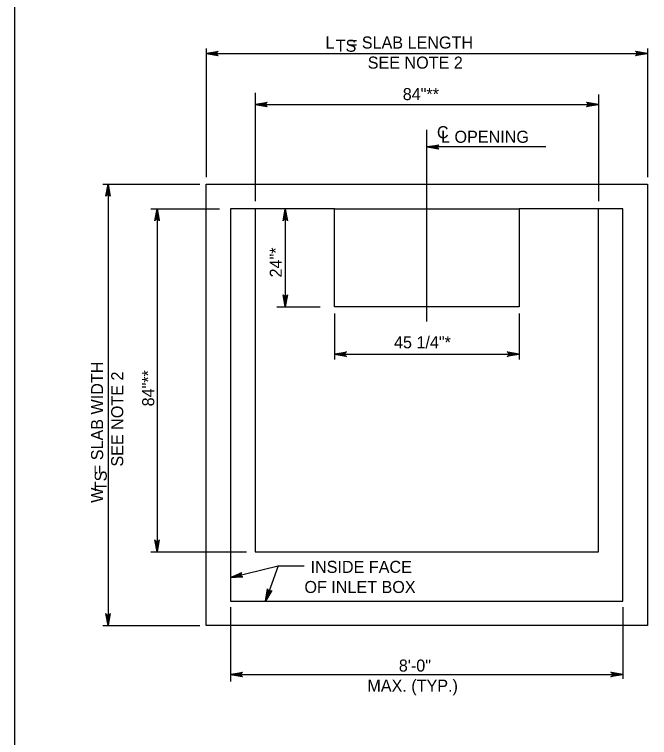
# Model space of a CAD drawing. Extents: x -6420 to 49575, y -4552 to 11624.
# Drawn here: x 4744 to 5262, y 8446 to 9036 of the extents above; entities that cross this region are included whole.
import ezdxf

# ---------------------------------------------------------------- set-up
doc = ezdxf.new("R2010")
doc.units = 0
doc.layers.add('1', color=7, linetype='Continuous')

msp = doc.modelspace()

# ---------------------------------------------------------------- linework, layer by layer
at = {"layer": '1'}
for p, q in [((4900.66, 9008.22), (4900.66, 8903.3)), ((5260.66, 9008.22), (5260.66, 8903.3)), ((4900.66, 9004.23), (5260.66, 9004.23)), ((4940.66, 8972.15), (4940.66, 8883.77)), ((5220.66, 8970.62), (5220.66, 8883.77)), ((4940.66, 8962.63), (5220.66, 8962.63)), ((5080.66, 8785.61), (5080.66, 8942.03)), ((5177.75, 8927.96), (5080.66, 8927.96)), ((4816.41, 8897.57), (4895.4, 8897.57)), ((4820.66, 8897.57), (4820.66, 8537.57)), ((4855.59, 8877.57), (4911.5, 8877.57)), ((4860.66, 8877.57), (4860.66, 8597.57)), ((4940.66, 8877.57), (4920.66, 8877.57)), ((4920.66, 8877.57), (4920.66, 8557.57)), ((5005.24, 8877.57), (4940.66, 8877.57)), ((4965.24, 8877.57), (4965.24, 8797.57)), ((5005.24, 8877.57), (5156.07, 8877.57)), ((5005.24, 8797.57), (5005.24, 8877.57)), ((5156.07, 8877.57), (5156.07, 8797.57)), ((5220.66, 8877.57), (5156.07, 8877.57)), ((5240.66, 8877.57), (5220.66, 8877.57)), ((5240.66, 8557.57), (5240.66, 8877.57)), ((4958.2, 8797.57), (4993.72, 8797.57)), ((5156.07, 8797.57), (5005.24, 8797.57)), ((5005.24, 8791.98), (5005.24, 8754.68)), ((5156.07, 8791.98), (5156.07, 8754.68)), ((5005.24, 8758.89), (5156.07, 8758.89)), ((4855.59, 8597.57), (4933.5, 8597.57)), ((4920.66, 8576.68), (4959.34, 8586.29)), ((4959.34, 8586.29), (4949.21, 8557.57)), ((4959.34, 8586.29), (4980.55, 8586.29)), ((4920.66, 8557.57), (5240.66, 8557.57)), ((4920.66, 8552.44), (4920.66, 8492.02)), ((5240.66, 8552.44), (5240.66, 8493.96)), ((4816.41, 8537.57), (4895.4, 8537.57)), ((4920.66, 8497.57), (5240.66, 8497.57))]:
    msp.add_line(p, q, dxfattribs=at)
for points in [[(7323.07, 7775.47), (7323.07, 9625.87), (4744.33, 9625.87), (4744.33, 7775.47), (7323.07, 7775.47), (7323.07, 7861.95), (6666.9, 7861.95), (6666.9, 8074.15), (7323.07, 8074.15), (7323.07, 8169.17), (6666.9, 8169.17), (6666.9, 7775.47), (6925.44, 7775.47), (6925.44, 7861.95), (6925.44, 7775.47), (7178.06, 7775.47), (7178.06, 7861.95), (7178.06, 7821.54), (7323.07, 7821.54)], [(4900.66, 9004.23), (4910.44, 9006.07), (4910.07, 9005.81), (4909.69, 9005.55), (4909.49, 9005.22), (4909.3, 9004.89), (4909.24, 9004.56), (4909.19, 9004.23), (4909.24, 9003.91), (4909.3, 9003.58), (4909.49, 9003.25), (4909.69, 9002.92), (4910.07, 9002.66), (4910.44, 9002.4), (4900.66, 9004.23), (4910.07, 9002.66), (4909.69, 9002.92), (4900.66, 9004.23), (4909.49, 9003.25), (4909.3, 9003.58), (4900.66, 9004.23), (4909.24, 9003.91), (4909.19, 9004.23), (4900.66, 9004.23), (4909.24, 9004.56), (4909.3, 9004.89), (4900.66, 9004.23), (4909.49, 9005.22), (4909.69, 9005.55), (4900.66, 9004.23), (4910.07, 9005.81)], [(5260.66, 9004.23), (5250.87, 9002.4), (5251.25, 9002.66), (5251.63, 9002.92), (5251.82, 9003.25), (5252.02, 9003.58), (5252.07, 9003.91), (5252.13, 9004.23), (5252.07, 9004.56), (5252.02, 9004.89), (5251.82, 9005.22), (5251.63, 9005.55), (5251.25, 9005.81), (5250.87, 9006.07), (5260.66, 9004.23), (5251.25, 9005.81), (5251.63, 9005.55), (5260.66, 9004.23), (5251.82, 9005.22), (5252.02, 9004.89), (5260.66, 9004.23), (5252.07, 9004.56), (5252.13, 9004.23), (5260.66, 9004.23), (5252.07, 9003.91), (5252.02, 9003.58), (5260.66, 9004.23), (5251.82, 9003.25), (5251.63, 9002.92), (5260.66, 9004.23), (5251.25, 9002.66)], [(4940.66, 8962.63), (4950.44, 8964.46), (4950.07, 8964.2), (4949.69, 8963.94), (4949.49, 8963.61), (4949.3, 8963.28), (4949.24, 8962.95), (4949.19, 8962.63), (4949.24, 8962.3), (4949.3, 8961.97), (4949.49, 8961.64), (4949.69, 8961.31), (4950.07, 8961.05), (4950.44, 8960.79), (4940.66, 8962.63), (4950.07, 8961.05), (4949.69, 8961.31), (4940.66, 8962.63), (4949.49, 8961.64), (4949.3, 8961.97), (4940.66, 8962.63), (4949.24, 8962.3), (4949.19, 8962.63), (4940.66, 8962.63), (4949.24, 8962.95), (4949.3, 8963.28), (4940.66, 8962.63), (4949.49, 8963.61), (4949.69, 8963.94), (4940.66, 8962.63), (4950.07, 8964.2)], [(5220.66, 8962.63), (5210.87, 8960.79), (5211.25, 8961.05), (5211.63, 8961.31), (5211.82, 8961.64), (5212.02, 8961.97), (5212.07, 8962.3), (5212.13, 8962.63), (5212.07, 8962.95), (5212.02, 8963.28), (5211.82, 8963.61), (5211.63, 8963.94), (5211.25, 8964.2), (5210.87, 8964.46), (5220.66, 8962.63), (5211.25, 8964.2), (5211.63, 8963.94), (5220.66, 8962.63), (5211.82, 8963.61), (5212.02, 8963.28), (5220.66, 8962.63), (5212.07, 8962.95), (5212.13, 8962.63), (5220.66, 8962.63), (5212.07, 8962.3), (5212.02, 8961.97), (5220.66, 8962.63), (5211.82, 8961.64), (5211.63, 8961.31), (5220.66, 8962.63), (5211.25, 8961.05)], [(5080.66, 8927.96), (5090.44, 8929.79), (5090.07, 8929.53), (5089.69, 8929.27), (5089.49, 8928.94), (5089.3, 8928.61), (5089.24, 8928.29), (5089.19, 8927.96), (5089.24, 8927.63), (5089.3, 8927.3), (5089.49, 8926.97), (5089.69, 8926.65), (5090.07, 8926.38), (5090.44, 8926.12), (5080.66, 8927.96), (5090.07, 8926.38), (5089.69, 8926.65), (5080.66, 8927.96), (5089.49, 8926.97), (5089.3, 8927.3), (5080.66, 8927.96), (5089.24, 8927.63), (5089.19, 8927.96), (5080.66, 8927.96), (5089.24, 8928.29), (5089.3, 8928.61), (5080.66, 8927.96), (5089.49, 8928.94), (5089.69, 8929.27), (5080.66, 8927.96), (5090.07, 8929.53)], [(4820.66, 8897.57), (4822.49, 8887.78), (4822.23, 8888.16), (4821.97, 8888.53), (4821.64, 8888.73), (4821.31, 8888.92), (4820.99, 8888.98), (4820.66, 8889.04), (4820.33, 8888.98), (4820, 8888.92), (4819.67, 8888.73), (4819.35, 8888.53), (4819.08, 8888.16), (4818.82, 8887.78), (4820.66, 8897.57), (4819.08, 8888.16), (4819.35, 8888.53), (4820.66, 8897.57), (4819.67, 8888.73), (4820, 8888.92), (4820.66, 8897.57), (4820.33, 8888.98), (4820.66, 8889.04), (4820.66, 8897.57), (4820.99, 8888.98), (4821.31, 8888.92), (4820.66, 8897.57), (4821.64, 8888.73), (4821.97, 8888.53), (4820.66, 8897.57), (4822.23, 8888.16)], [(4860.66, 8877.57), (4862.49, 8867.78), (4862.23, 8868.16), (4861.97, 8868.53), (4861.64, 8868.73), (4861.31, 8868.92), (4860.99, 8868.98), (4860.66, 8869.04), (4860.33, 8868.98), (4860, 8868.92), (4859.67, 8868.73), (4859.35, 8868.53), (4859.08, 8868.16), (4858.82, 8867.78), (4860.66, 8877.57), (4859.08, 8868.16), (4859.35, 8868.53), (4860.66, 8877.57), (4859.67, 8868.73), (4860, 8868.92), (4860.66, 8877.57), (4860.33, 8868.98), (4860.66, 8869.04), (4860.66, 8877.57), (4860.99, 8868.98), (4861.31, 8868.92), (4860.66, 8877.57), (4861.64, 8868.73), (4861.97, 8868.53), (4860.66, 8877.57), (4862.23, 8868.16)], [(4940.66, 8877.57), (4940.66, 8597.57), (5220.66, 8597.57), (5220.66, 8877.57)], [(4965.24, 8877.57), (4967.08, 8867.78), (4966.82, 8868.16), (4966.55, 8868.53), (4966.23, 8868.73), (4965.9, 8868.92), (4965.57, 8868.98), (4965.24, 8869.04), (4964.91, 8868.98), (4964.59, 8868.92), (4964.26, 8868.73), (4963.93, 8868.53), (4963.67, 8868.16), (4963.41, 8867.78), (4965.24, 8877.57), (4963.67, 8868.16), (4963.93, 8868.53), (4965.24, 8877.57), (4964.26, 8868.73), (4964.59, 8868.92), (4965.24, 8877.57), (4964.91, 8868.98), (4965.24, 8869.04), (4965.24, 8877.57), (4965.57, 8868.98), (4965.9, 8868.92), (4965.24, 8877.57), (4966.23, 8868.73), (4966.55, 8868.53), (4965.24, 8877.57), (4966.82, 8868.16)], [(4965.24, 8797.57), (4963.41, 8807.35), (4963.67, 8806.97), (4963.93, 8806.6), (4964.26, 8806.4), (4964.59, 8806.21), (4964.91, 8806.15), (4965.24, 8806.1), (4965.57, 8806.15), (4965.9, 8806.21), (4966.23, 8806.4), (4966.55, 8806.6), (4966.82, 8806.97), (4967.08, 8807.35), (4965.24, 8797.57), (4966.82, 8806.97), (4966.55, 8806.6), (4965.24, 8797.57), (4966.23, 8806.4), (4965.9, 8806.21), (4965.24, 8797.57), (4965.57, 8806.15), (4965.24, 8806.1), (4965.24, 8797.57), (4964.91, 8806.15), (4964.59, 8806.21), (4965.24, 8797.57), (4964.26, 8806.4), (4963.93, 8806.6), (4965.24, 8797.57), (4963.67, 8806.97)], [(5005.24, 8758.89), (5015.03, 8760.72), (5014.65, 8760.46), (5014.27, 8760.2), (5014.08, 8759.87), (5013.88, 8759.55), (5013.83, 8759.22), (5013.77, 8758.89), (5013.83, 8758.56), (5013.88, 8758.23), (5014.08, 8757.9), (5014.27, 8757.58), (5014.65, 8757.32), (5015.03, 8757.05), (5005.24, 8758.89), (5014.65, 8757.32), (5014.27, 8757.58), (5005.24, 8758.89), (5014.08, 8757.9), (5013.88, 8758.23), (5005.24, 8758.89), (5013.83, 8758.56), (5013.77, 8758.89), (5005.24, 8758.89), (5013.83, 8759.22), (5013.88, 8759.55), (5005.24, 8758.89), (5014.08, 8759.87), (5014.27, 8760.2), (5005.24, 8758.89), (5014.65, 8760.46)], [(5156.07, 8758.89), (5146.29, 8757.05), (5146.67, 8757.32), (5147.04, 8757.58), (5147.24, 8757.9), (5147.43, 8758.23), (5147.49, 8758.56), (5147.54, 8758.89), (5147.49, 8759.22), (5147.43, 8759.55), (5147.24, 8759.87), (5147.04, 8760.2), (5146.67, 8760.46), (5146.29, 8760.72), (5156.07, 8758.89), (5146.67, 8760.46), (5147.04, 8760.2), (5156.07, 8758.89), (5147.24, 8759.87), (5147.43, 8759.55), (5156.07, 8758.89), (5147.49, 8759.22), (5147.54, 8758.89), (5156.07, 8758.89), (5147.49, 8758.56), (5147.43, 8758.23), (5156.07, 8758.89), (5147.24, 8757.9), (5147.04, 8757.58), (5156.07, 8758.89), (5146.67, 8757.32)], [(4860.66, 8597.57), (4858.82, 8607.35), (4859.08, 8606.97), (4859.35, 8606.6), (4859.67, 8606.4), (4860, 8606.21), (4860.33, 8606.15), (4860.66, 8606.1), (4860.99, 8606.15), (4861.31, 8606.21), (4861.64, 8606.4), (4861.97, 8606.6), (4862.23, 8606.97), (4862.49, 8607.35), (4860.66, 8597.57), (4862.23, 8606.97), (4861.97, 8606.6), (4860.66, 8597.57), (4861.64, 8606.4), (4861.31, 8606.21), (4860.66, 8597.57), (4860.99, 8606.15), (4860.66, 8606.1), (4860.66, 8597.57), (4860.33, 8606.15), (4860, 8606.21), (4860.66, 8597.57), (4859.67, 8606.4), (4859.35, 8606.6), (4860.66, 8597.57), (4859.08, 8606.97)], [(4920.66, 8576.68), (4929.71, 8580.82), (4929.41, 8580.48), (4929.11, 8580.13), (4929, 8579.77), (4928.89, 8579.4), (4928.91, 8579.07), (4928.94, 8578.74), (4929.07, 8578.43), (4929.2, 8578.13), (4929.47, 8577.86), (4929.74, 8577.59), (4930.17, 8577.42), (4930.6, 8577.26), (4920.66, 8576.68), (4930.17, 8577.42), (4929.74, 8577.59), (4920.66, 8576.68), (4929.47, 8577.86), (4929.2, 8578.13), (4920.66, 8576.68), (4929.07, 8578.43), (4928.94, 8578.74), (4920.66, 8576.68), (4928.91, 8579.07), (4928.89, 8579.4), (4920.66, 8576.68), (4929, 8579.77), (4929.11, 8580.13), (4920.66, 8576.68), (4929.41, 8580.48)], [(4949.21, 8557.57), (4950.73, 8567.41), (4950.85, 8566.96), (4950.98, 8566.52), (4951.22, 8566.23), (4951.47, 8565.94), (4951.76, 8565.77), (4952.05, 8565.61), (4952.37, 8565.56), (4952.7, 8565.5), (4953.08, 8565.57), (4953.45, 8565.65), (4953.82, 8565.92), (4954.19, 8566.19), (4949.21, 8557.57), (4953.82, 8565.92), (4953.45, 8565.65), (4949.21, 8557.57), (4953.08, 8565.57), (4952.7, 8565.5), (4949.21, 8557.57), (4952.37, 8565.56), (4952.05, 8565.61), (4949.21, 8557.57), (4951.76, 8565.77), (4951.47, 8565.94), (4949.21, 8557.57), (4951.22, 8566.23), (4950.98, 8566.52), (4949.21, 8557.57), (4950.85, 8566.96)], [(4820.66, 8537.57), (4818.82, 8547.35), (4819.08, 8546.97), (4819.35, 8546.6), (4819.67, 8546.4), (4820, 8546.21), (4820.33, 8546.15), (4820.66, 8546.1), (4820.99, 8546.15), (4821.31, 8546.21), (4821.64, 8546.4), (4821.97, 8546.6), (4822.23, 8546.97), (4822.49, 8547.35), (4820.66, 8537.57), (4822.23, 8546.97), (4821.97, 8546.6), (4820.66, 8537.57), (4821.64, 8546.4), (4821.31, 8546.21), (4820.66, 8537.57), (4820.99, 8546.15), (4820.66, 8546.1), (4820.66, 8537.57), (4820.33, 8546.15), (4820, 8546.21), (4820.66, 8537.57), (4819.67, 8546.4), (4819.35, 8546.6), (4820.66, 8537.57), (4819.08, 8546.97)], [(4920.66, 8497.57), (4930.44, 8499.4), (4930.07, 8499.14), (4929.69, 8498.88), (4929.49, 8498.55), (4929.3, 8498.22), (4929.24, 8497.89), (4929.19, 8497.57), (4929.24, 8497.24), (4929.3, 8496.91), (4929.49, 8496.58), (4929.69, 8496.25), (4930.07, 8495.99), (4930.44, 8495.73), (4920.66, 8497.57), (4930.07, 8495.99), (4929.69, 8496.25), (4920.66, 8497.57), (4929.49, 8496.58), (4929.3, 8496.91), (4920.66, 8497.57), (4929.24, 8497.24), (4929.19, 8497.57), (4920.66, 8497.57), (4929.24, 8497.89), (4929.3, 8498.22), (4920.66, 8497.57), (4929.49, 8498.55), (4929.69, 8498.88), (4920.66, 8497.57), (4930.07, 8499.14)], [(5240.66, 8497.57), (5230.87, 8495.73), (5231.25, 8495.99), (5231.63, 8496.25), (5231.82, 8496.58), (5232.02, 8496.91), (5232.07, 8497.24), (5232.13, 8497.57), (5232.07, 8497.89), (5232.02, 8498.22), (5231.82, 8498.55), (5231.63, 8498.88), (5231.25, 8499.14), (5230.87, 8499.4), (5240.66, 8497.57), (5231.25, 8499.14), (5231.63, 8498.88), (5240.66, 8497.57), (5231.82, 8498.55), (5232.02, 8498.22), (5240.66, 8497.57), (5232.07, 8497.89), (5232.13, 8497.57), (5240.66, 8497.57), (5232.07, 8497.24), (5232.02, 8496.91), (5240.66, 8497.57), (5231.82, 8496.58), (5231.63, 8496.25), (5240.66, 8497.57), (5231.25, 8495.99)]]:
    msp.add_lwpolyline(points, dxfattribs=at)
msp.add_lwpolyline([(4900.66, 8897.57), (5260.66, 8897.57), (5260.66, 8537.57), (4900.66, 8537.57)], close=True, dxfattribs=at)

# ---------------------------------------------------------------- texts
for s, height, p in [('L   = SLAB LENGTH', 9.8425, (4998, 9008.23)), ('TS', 9.843, (5006.35, 9005.59)), ('SEE NOTE 2', 9.843, (5032.45, 8991.83)), ('84"**', 9.843, (5061.02, 8966.14)), ('C', 9.84, (5088.92, 8935.05)), ('L OPENING', 9.843, (5092.25, 8931.34)), ('45 1/4"*', 9.843, (5053.9, 8763.69)), ('INSIDE FACE', 9.8425, (4985.83, 8580.5)), ('OF INLET BOX', 9.8425, (4980.83, 8564.1)), ('8\'-0"', 9.843, (5057.83, 8499.99)), ('MAX. (TYP.)', 9.8425, (5032.18, 8483.58))]:
    msp.add_text(s, height=height, dxfattribs=at).set_placement(p)
for s, height, p in [('24"*', 9.843, (4962.4, 8821.53)), ('W   = SLAB WIDTH', 9.8425, (4816.66, 8637.67)), ('SEE NOTE 2', 9.843, (4833.06, 8667.2)), ('84"**', 9.843, (4858.32, 8716.35)), ('TS', 9.843, (4819.63, 8647.1))]:
    msp.add_text(s, height=height, rotation=90, dxfattribs=at).set_placement(p)

doc.saveas('drawing.dxf')
